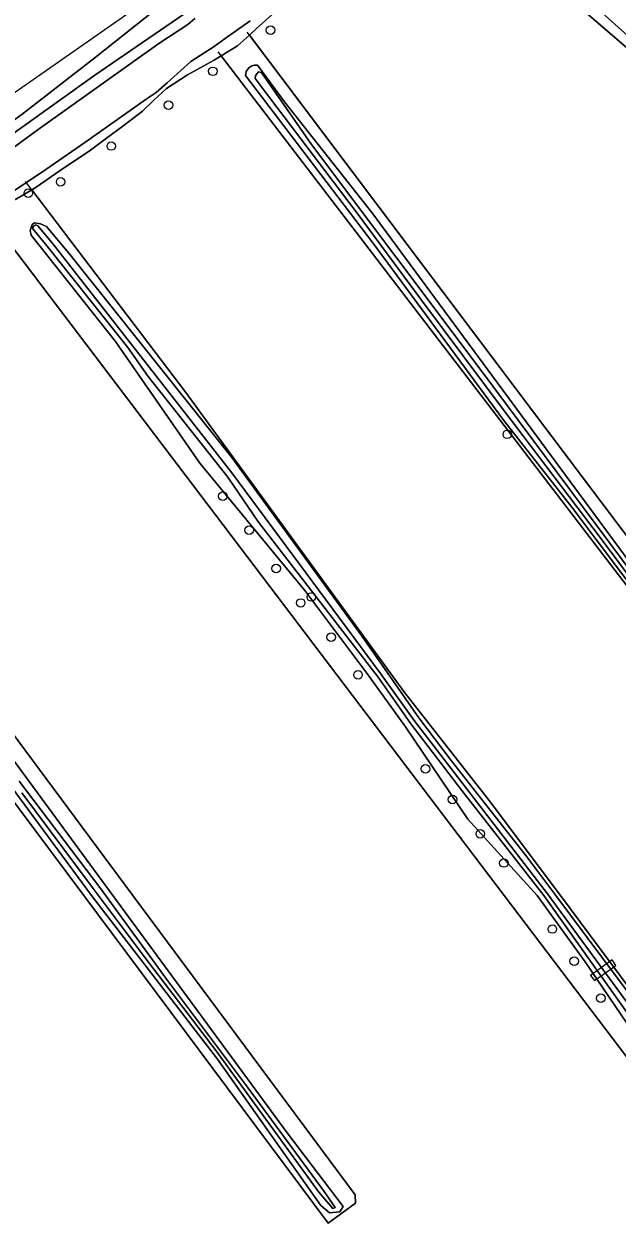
# Model space of a CAD drawing. Extents: x 159626 to 160723, y 388173 to 389416.
# Drawn here: x 160184.5 to 160252.4, y 388962.5 to 389099.8 of the extents above; entities that cross this region are included whole.
import ezdxf

# ---------------------------------------------------------------- set-up
doc = ezdxf.new("R2010")
doc.units = 0
for name, color, linetype in [('IMGEO_Boom', 7, 'Continuous'), ('IMGEO_Dek', 7, 'Continuous'), ('IMGEO_Grasland_agrarisch', 7, 'Continuous'), ('IMGEO_Grasland_overig', 7, 'Continuous'), ('IMGEO_Hek', 7, 'Continuous'), ('IMGEO_Loofbos', 7, 'Continuous'), ('IMGEO_Oever', 7, 'Continuous'), ('IMGEO_Rijbaan_lokaal_halfverhard', 7, 'Continuous'), ('IMGEO_Voetpad_open', 7, 'Continuous'), ('IMGEO_Waterloop', 7, 'Continuous')]:
    doc.layers.add(name, color=color, linetype=linetype)

msp = doc.modelspace()

# ---------------------------------------------------------------- linework, layer by layer
at = {"layer": 'IMGEO_Boom'}
for centre in [(160212.67, 389099.1), (160206.07, 389094.39), (160200.99, 389090.52), (160194.45, 389085.83), (160188.65, 389081.74), (160184.95, 389080.44), (160239.79, 389052.81), (160207.23, 389045.74), (160210.24, 389041.83), (160213.33, 389037.44), (160216.14, 389033.5), (160217.35, 389034.18), (160219.62, 389029.59), (160222.7, 389025.26), (160230.43, 389014.51), (160233.52, 389010.98), (160236.7, 389007.06), (160239.4, 389003.71), (160244.95, 388996.15), (160247.46, 388992.46), (160250.51, 388988.23)]:
    msp.add_circle(centre, 0.489, dxfattribs=at)
at = {"layer": 'IMGEO_Dek'}
msp.add_lwpolyline([(160251.79, 388992.61), (160249.33, 388990.84), (160249.76, 388990.24), (160252.23, 388991.97)], close=True, dxfattribs=at)
at = {"layer": 'IMGEO_Grasland_agrarisch'}
for points in [[(160216.41, 389104.11), (160211.04, 389099.24), (160210.26, 389098.54), (160263.31, 389028.08), (160284.26, 389000), (160291.41, 388990.41), (160295.07, 388994.2), (160301.34, 389000), (160334.06, 389030.3), (160329.74, 389034.1), (160328.9, 389033.28), (160306.1, 389052.98), (160306.94, 389053.79), (160303.82, 389056.42), (160303.19, 389056.14), (160299.99, 389058.98), (160298.89, 389057.92), (160282, 389072.55), (160230.36, 389117.01)], [(160263.79, 388967.8), (160263.1, 388968.79), (160262.61, 388969.44), (160239.43, 389000), (160180.47, 389077.74), (160177.18, 389075.28), (160173.87, 389072.82), (160169.47, 389070.26), (160167.02, 389068.3), (160162.95, 389065.21), (160160.38, 389063.13), (160155.21, 389058.56), (160154.81, 389058.29), (160154.08, 389057.72), (160196.92, 389000), (160222.37, 388965.7), (160222.4, 388964.74), (160219.3, 388962.48), (160191.3, 389000), (160150.33, 389054.9)]]:
    msp.add_lwpolyline(points, dxfattribs=at)
msp.add_lwpolyline([(160207.02, 389096.15), (160206.16, 389095.62), (160203.19, 389093.97), (160200.78, 389092.41), (160199.28, 389091.06), (160198.02, 389089.82), (160195.79, 389088.09), (160193.91, 389086.73), (160192.06, 389085.34), (160188.49, 389082.95), (160185.96, 389081.18), (160185.35, 389080.82), (160202.97, 389057.6), (160228.05, 389023.2), (160237.72, 389010.86), (160245.9, 389000), (160267.13, 388971.41), (160290.77, 388986.55), (160289.25, 388988.5), (160280.29, 389000), (160260.13, 389026.78)], close=True, dxfattribs=at)
at = {"layer": 'IMGEO_Grasland_overig'}
for points in [[(160319.9, 389216.91), (160317.97, 389215.03), (160255.09, 389153.66), (160229.33, 389128.5), (160218.77, 389118.23), (160214.73, 389114.59), (160211.46, 389111.5), (160207.82, 389108.22), (160202.95, 389104.22), (160192.61, 389095.99), (160184.41, 389089.61), (160162.97, 389073.86), (160152.25, 389066.63), (160147.88, 389063.45), (160139.62, 389058.04), (160134.06, 389054.01), (160130.13, 389051.39), (160126.21, 389049.19), (160120.19, 389045.79), (160114.8, 389042.59), (160107.05, 389038.68), (160094.5, 389033.16), (160076.79, 389025.52), (160066.26, 389021.53)], [(160072.56, 389022.12), (160084.99, 389027.23), (160097.49, 389032.26), (160105.04, 389035.81), (160113.83, 389040.17), (160123.12, 389045.52), (160125.46, 389047), (160132.12, 389050.84), (160141.91, 389056.6), (160148.95, 389062.01), (160156.8, 389067.93), (160163.59, 389073.14), (160179.5, 389084.62), (160192.58, 389093.93), (160204.81, 389102.36)]]:
    msp.add_lwpolyline(points, dxfattribs=at)
at = {"layer": 'IMGEO_Hek'}
for points in [[(160229.83, 389117.45), (160282, 389072.55), (160298.89, 389057.92)], [(160291.41, 388990.41), (160284.26, 389000), (160263.31, 389028.08), (160210, 389098.89)], [(160206.65, 389096.62), (160260.13, 389026.78), (160280.29, 389000), (160289.25, 388988.5)], [(160267.13, 388971.41), (160245.9, 389000), (160237.72, 389010.86), (160228.05, 389023.2), (160202.97, 389057.6), (160184.64, 389081.77)], [(160181.08, 389076.94), (160239.43, 389000), (160262.61, 388969.44)], [(160154.08, 389057.72), (160196.92, 389000), (160222.37, 388965.7), (160222.4, 388964.74), (160219.3, 388962.48), (160191.3, 389000), (160150.33, 389054.9)]]:
    msp.add_lwpolyline(points, dxfattribs=at)
at = {"layer": 'IMGEO_Loofbos'}
for points in [[(160230.36, 389117.01), (160282, 389072.55), (160298.89, 389057.92), (160299.99, 389058.98), (160292.19, 389065.92), (160273.28, 389082.12), (160267.18, 389086.68), (160258.31, 389094.2), (160240.41, 389110.3)], [(160263.31, 389028.08), (160210.26, 389098.54), (160208.89, 389097.29), (160207.02, 389096.15), (160260.13, 389026.78)], [(160275.03, 389007.43), (160247.19, 389044.48), (160239.39, 389054.39), (160224.38, 389074.75), (160209.83, 389093.91), (160209.88, 389094.35), (160210.2, 389094.77), (160210.54, 389095.02), (160210.85, 389095.08), (160211.18, 389095.1), (160214.28, 389090.9), (160224.3, 389078.22), (160266.37, 389021.11)], [(160185.35, 389080.82), (160183.5, 389079.72), (160180.82, 389078), (160180.47, 389077.74), (160239.43, 389000), (160262.61, 388969.44), (160263.94, 388970.37)], [(160265.56, 388970.41), (160267.13, 388971.41), (160245.9, 389000), (160237.72, 389010.86), (160228.05, 389023.2), (160202.97, 389057.6), (160185.35, 389080.82)], [(160263.17, 388971.08), (160248.71, 388992.39), (160243.23, 389000), (160235.26, 389008.73), (160228.13, 389019.3), (160223.7, 389025.46), (160216.62, 389034.91), (160204.59, 389049.5), (160194.92, 389063.43), (160185.27, 389075.64), (160185.15, 389076.17), (160185.38, 389076.83), (160185.64, 389077.03), (160186.35, 389076.94), (160187.04, 389076.6), (160189.59, 389073.56), (160208.26, 389050.17), (160223.11, 389029.76), (160229.66, 389020.36), (160233.38, 389015.47), (160237.97, 389009.57), (160241.93, 389004.59), (160245.36, 389000), (160254.22, 388988.13)]]:
    msp.add_lwpolyline(points, dxfattribs=at)
for points in [[(160150.33, 389054.9), (160191.3, 389000), (160219.3, 388962.48), (160222.4, 388964.74), (160222.37, 388965.7), (160196.92, 389000), (160154.08, 389057.72), (160150.8, 389055.2)], [(160154.07, 389053.85), (160154.74, 389053.74), (160155.15, 389053.5), (160155.54, 389053.21), (160194.62, 389000), (160214.6, 388972.8), (160220.99, 388964.36), (160220.62, 388963.77), (160219.42, 388963.65), (160218.44, 388964.47), (160206.61, 388981.23), (160192.2, 389000), (160167.63, 389033.23), (160155.57, 389050.19), (160153.57, 389052.67), (160153.53, 389053.16), (160153.69, 389053.66)]]:
    msp.add_lwpolyline(points, close=True, dxfattribs=at)
at = {"layer": 'IMGEO_Oever'}
for points in [[(160273.28, 389082.12), (160292.19, 389065.92), (160299.99, 389058.98), (160303.19, 389056.14), (160303.82, 389056.42), (160304.42, 389057.12), (160301.1, 389060.06), (160274.58, 389083.53), (160262.53, 389093.65), (160255.12, 389100.8), (160249.03, 389106.37), (160242.02, 389111.87), (160235.37, 389117.4), (160235.07, 389117.5), (160234.49, 389117.5), (160234.03, 389117.35), (160233.83, 389116.81), (160233.92, 389116.23), (160236.71, 389113.62), (160240.41, 389110.3), (160258.31, 389094.2), (160267.18, 389086.68)], [(160224.3, 389078.22), (160214.28, 389090.9), (160211.18, 389095.1), (160210.85, 389095.08), (160210.54, 389095.02), (160210.2, 389094.77), (160209.88, 389094.35), (160209.83, 389093.91), (160224.38, 389074.75), (160239.39, 389054.39), (160247.19, 389044.48), (160275.03, 389007.43), (160280.8, 389000), (160289.53, 388988.76), (160290.54, 388989.59), (160285.21, 388997.19), (160283.03, 389000), (160272.4, 389013.72), (160266.37, 389021.11)], [(160257.32, 389032.55), (160266.18, 389020.71), (160272.08, 389013.23), (160280.58, 389002.11), (160289.59, 388990.27), (160289.49, 388989.94), (160289.15, 388989.93), (160284.58, 388995.95), (160280.04, 389001.94), (160271.68, 389012.88), (160261.33, 389026.37), (160250.44, 389041.01), (160239.78, 389055.04), (160229.97, 389068.17), (160222.61, 389078.13), (160212.45, 389091.55), (160210.94, 389093.58), (160210.96, 389093.87), (160211.11, 389094.1), (160211.3, 389094.33), (160211.64, 389094.26), (160217.39, 389086), (160236.69, 389060.28)], [(160264.95, 388972.1), (160264.44, 388971.55), (160259.8, 388977.71), (160243.97, 388999.99), (160234.59, 389012.02), (160228.75, 389019.64), (160225, 389024.99), (160211.32, 389042.74), (160207.8, 389047.89), (160198.68, 389059.42), (160196.33, 389062.77), (160187.11, 389074.38), (160185.46, 389076.35), (160185.45, 389076.51), (160185.58, 389076.68), (160185.82, 389076.79), (160186.05, 389076.68), (160187.65, 389074.78), (160196.92, 389062.91), (160208.24, 389048.39), (160225.28, 389025.4), (160229.12, 389020.04), (160244.41, 389000.2)], [(160155.54, 389053.21), (160155.15, 389053.5), (160154.74, 389053.74), (160154.07, 389053.85), (160153.69, 389053.66), (160153.53, 389053.16), (160153.57, 389052.67), (160155.57, 389050.19), (160167.63, 389033.23), (160192.2, 389000), (160206.61, 388981.23), (160218.44, 388964.47), (160219.42, 388963.65), (160220.62, 388963.77), (160220.99, 388964.36), (160214.6, 388972.8), (160194.62, 389000)]]:
    msp.add_lwpolyline(points, close=True, dxfattribs=at)
for points in [[(160183.5, 389079.72), (160185.35, 389080.82), (160185.96, 389081.18), (160188.49, 389082.95), (160192.06, 389085.34), (160193.91, 389086.73), (160195.79, 389088.09), (160198.02, 389089.82), (160199.28, 389091.06), (160200.78, 389092.41), (160203.19, 389093.97), (160206.16, 389095.62), (160207.02, 389096.15), (160208.89, 389097.29), (160210.26, 389098.54), (160211.04, 389099.24), (160216.41, 389104.11)], [(160204.81, 389102.36), (160192.58, 389093.93), (160179.5, 389084.62), (160163.59, 389073.14), (160156.8, 389067.93), (160148.95, 389062.01), (160141.91, 389056.6), (160132.12, 389050.84), (160125.46, 389047), (160123.12, 389045.52), (160113.83, 389040.17), (160105.04, 389035.81), (160097.49, 389032.26), (160084.99, 389027.23), (160072.56, 389022.12)], [(160065.22, 389018.06), (160073.7, 389021.34), (160096.88, 389031.17), (160106.37, 389035.3), (160111.59, 389037.59), (160136.67, 389052.32), (160147.92, 389059.56), (160158.52, 389067.52), (160186.06, 389087.73), (160199.9, 389097.57), (160203.23, 389099.77), (160204.03, 389100.45)], [(160210.35, 389100.17), (160207.49, 389098.16), (160206.22, 389097.25), (160203.56, 389095.52), (160200.84, 389093.08), (160199.6, 389091.98), (160198.46, 389091.19), (160195.31, 389089), (160191.43, 389086.22), (160186.95, 389083.16), (160181.77, 389079.66)], [(160254.22, 388988.13), (160245.36, 389000), (160241.93, 389004.59), (160237.97, 389009.57), (160233.38, 389015.47), (160229.66, 389020.36), (160223.11, 389029.76), (160208.26, 389050.17), (160189.59, 389073.56), (160187.04, 389076.6), (160186.35, 389076.94), (160185.64, 389077.03), (160185.38, 389076.83), (160185.15, 389076.17), (160185.27, 389075.64), (160194.92, 389063.43), (160204.59, 389049.5), (160216.62, 389034.91), (160223.7, 389025.46), (160228.13, 389019.3), (160235.26, 389008.73), (160243.23, 389000), (160248.71, 388992.39), (160263.17, 388971.08)], [(160183.92, 389013.08), (160193.24, 389000.75), (160201, 388990.11), (160210.05, 388978.04), (160218.81, 388966.09), (160220.07, 388964.24), (160219.8, 388964.16), (160218.22, 388966.02), (160206.44, 388982.19), (160198.33, 388992.84), (160192.25, 389000.93), (160184.22, 389011.76)]]:
    msp.add_lwpolyline(points, dxfattribs=at)
at = {"layer": 'IMGEO_Rijbaan_lokaal_halfverhard'}
for points in [[(160425.77, 389383.66), (160378.41, 389310.49), (160354.95, 389266.19), (160336.03, 389236.29), (160310.02, 389208.42), (160205.95, 389107.72), (160110.7, 389041.22), (160031.6, 389011.31)], [(160066.26, 389021.53), (160076.79, 389025.52), (160094.5, 389033.16), (160107.05, 389038.68), (160114.8, 389042.59), (160120.19, 389045.79), (160126.21, 389049.19), (160130.13, 389051.39), (160134.06, 389054.01), (160139.62, 389058.04), (160147.88, 389063.45), (160152.25, 389066.63), (160162.97, 389073.86), (160184.41, 389089.61), (160192.61, 389095.99), (160202.95, 389104.22), (160207.82, 389108.22), (160211.46, 389111.5), (160214.73, 389114.59), (160218.77, 389118.23), (160229.33, 389128.5), (160255.09, 389153.66), (160317.97, 389215.03), (160319.9, 389216.91)]]:
    msp.add_lwpolyline(points, dxfattribs=at)
at = {"layer": 'IMGEO_Voetpad_open'}
msp.add_lwpolyline([(160251.79, 388992.61), (160249.33, 388990.84), (160249.76, 388990.24), (160252.23, 388991.97)], close=True, dxfattribs=at)
at = {"layer": 'IMGEO_Waterloop'}
for points in [[(160204.03, 389100.45), (160203.23, 389099.77), (160199.9, 389097.57), (160186.06, 389087.73), (160158.52, 389067.52), (160147.92, 389059.56), (160136.67, 389052.32), (160111.59, 389037.59), (160106.37, 389035.3), (160096.88, 389031.17), (160073.7, 389021.34), (160065.22, 389018.06)], [(160181.77, 389079.66), (160186.95, 389083.16), (160191.43, 389086.22), (160195.31, 389089), (160198.46, 389091.19), (160199.6, 389091.98), (160200.84, 389093.08), (160203.56, 389095.52), (160206.22, 389097.25), (160207.49, 389098.16), (160210.35, 389100.17)], [(160184.22, 389011.76), (160192.25, 389000.93), (160198.33, 388992.84), (160206.44, 388982.19), (160218.22, 388966.02), (160219.8, 388964.16), (160220.07, 388964.24), (160218.81, 388966.09), (160210.05, 388978.04), (160201, 388990.11), (160193.24, 389000.75), (160183.92, 389013.08)]]:
    msp.add_lwpolyline(points, dxfattribs=at)
for points in [[(160236.69, 389060.28), (160217.39, 389086), (160211.64, 389094.26), (160211.3, 389094.33), (160211.11, 389094.1), (160210.96, 389093.87), (160210.94, 389093.58), (160212.45, 389091.55), (160222.61, 389078.13), (160229.97, 389068.17), (160239.78, 389055.04), (160250.44, 389041.01), (160261.33, 389026.37), (160271.68, 389012.88), (160280.04, 389001.94), (160284.58, 388995.95), (160289.15, 388989.93), (160289.49, 388989.94), (160289.59, 388990.27), (160280.58, 389002.11), (160272.08, 389013.23), (160266.18, 389020.71), (160257.32, 389032.55)], [(160196.92, 389062.91), (160187.65, 389074.78), (160186.05, 389076.68), (160185.82, 389076.79), (160185.58, 389076.68), (160185.45, 389076.51), (160185.46, 389076.35), (160187.11, 389074.38), (160196.33, 389062.77), (160198.68, 389059.42), (160207.8, 389047.89), (160211.32, 389042.74), (160225, 389024.99), (160228.75, 389019.64), (160234.59, 389012.02), (160243.97, 388999.99), (160259.8, 388977.71), (160264.44, 388971.55), (160264.95, 388972.1), (160244.41, 389000.2), (160229.12, 389020.04), (160225.28, 389025.4), (160208.24, 389048.39)]]:
    msp.add_lwpolyline(points, close=True, dxfattribs=at)

doc.saveas('drawing.dxf')
